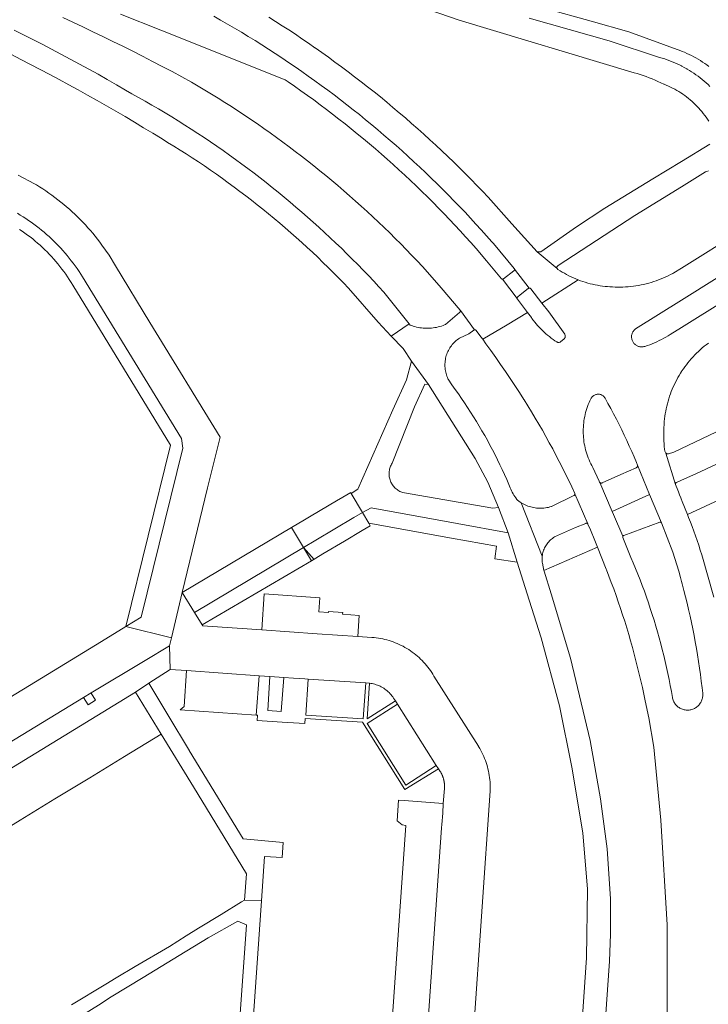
# Model space of a CAD drawing. Extents: x 146402 to 164798, y 455483 to 464134.
# Tile 399 of 575: x 158412 to 158504, y 461324 to 461454. Entities that reach past the tile are written whole.
import ezdxf

# ---------------------------------------------------------------- set-up
doc = ezdxf.new("R2010")
doc.units = 0
doc.header["$LTSCALE"] = 0.2
for name, color, linetype, lineweight in [('B-XX-VH-VERHARDING_ASFALT-GV', 252, 'CONTINUOUS', 18), ('B-XX-VH-VERHARDING_BETONSTRAATSTEEN-GV', 252, 'CONTINUOUS', 18), ('B-XX-VH-VERHARDING_TEGEL-GV', 252, 'CONTINUOUS', 18)]:
    doc.layers.add(name, color=color, linetype=linetype, lineweight=lineweight)

msp = doc.modelspace()

# ---------------------------------------------------------------- linework, layer by layer
at = {"layer": 'B-XX-VH-VERHARDING_ASFALT-GV'}
for points in [[(158455.951, 461459.025), (158470.556, 461453.937), (158493.73, 461446.962), (158494.133, 461446.846), (158494.533, 461446.723), (158494.931, 461446.592), (158495.327, 461446.453), (158495.72, 461446.307), (158496.109, 461446.154), (158496.496, 461445.993), (158496.88, 461445.825), (158497.26, 461445.649), (158497.637, 461445.466), (158497.684, 461445.443), (158497.974, 461445.326), (158498.26, 461445.201), (158498.543, 461445.069), (158498.823, 461444.93), (158499.099, 461444.784), (158499.371, 461444.631), (158499.639, 461444.47), (158499.903, 461444.303), (158500, 461444.239), (158500.163, 461444.13), (158500.418, 461443.949), (158500.669, 461443.762), (158500.914, 461443.569), (158501.155, 461443.37), (158501.39, 461443.165), (158501.62, 461442.953), (158501.845, 461442.736), (158502.064, 461442.513), (158502.277, 461442.285), (158502.484, 461442.051), (158502.685, 461441.812), (158502.88, 461441.568), (158503.069, 461441.319), (158503.251, 461441.065), (158503.427, 461440.806), (158503.595, 461440.544)], [(158418.112, 461454.265), (158419.444, 461453.65), (158420.772, 461453.029), (158422.097, 461452.4), (158423.418, 461451.764), (158424.736, 461451.12), (158426.05, 461450.47), (158427.361, 461449.812), (158428.668, 461449.147), (158429.971, 461448.475), (158431.271, 461447.796), (158432.567, 461447.109), (158433.859, 461446.416), (158435.148, 461445.716), (158436.038, 461445.193), (158436.925, 461444.664), (158437.807, 461444.127), (158438.685, 461443.584), (158439.56, 461443.034), (158440.429, 461442.477), (158441.295, 461441.913), (158442.155, 461441.343), (158443.012, 461440.766), (158443.864, 461440.182), (158444.711, 461439.592), (158445.554, 461438.995), (158446.392, 461438.392), (158447.226, 461437.782), (158448.055, 461437.166), (158448.879, 461436.544), (158449.698, 461435.915), (158450.512, 461435.28), (158451.321, 461434.638), (158452.126, 461433.99), (158452.925, 461433.336), (158453.719, 461432.676), (158454.508, 461432.01), (158455.292, 461431.337), (158456.071, 461430.659), (158456.844, 461429.975), (158457.612, 461429.284), (158458.374, 461428.588), (158459.132, 461427.886), (158459.883, 461427.177), (158460.63, 461426.464), (158461.37, 461425.744), (158462.105, 461425.019), (158462.835, 461424.288), (158463.559, 461423.551), (158464.277, 461422.809), (158464.989, 461422.061), (158465.695, 461421.308), (158466.396, 461420.549), (158468.185, 461418.498), (158470.692, 461415.542), (158470.697, 461415.537), (158470.744, 461415.481), (158472.591, 461412.92), (158472.595, 461412.921), (158472.64, 461412.922), (158472.684, 461412.915), (158472.727, 461412.901), (158472.766, 461412.879), (158472.8, 461412.85), (158473.452, 461411.971), (158473.678, 461411.662), (158476.904, 461413.583), (158479.623, 461415.201), (158478.289, 461416.968), (158478.264, 461417.003), (158478.245, 461417.042), (158478.235, 461417.083), (158476.297, 461419.619), (158476.277, 461419.621), (158476.238, 461419.632), (158476.202, 461419.651), (158476.171, 461419.676), (158476.161, 461419.687), (158474.197, 461422.047), (158472.814, 461423.695), (158472.122, 461424.474), (158471.424, 461425.248), (158470.72, 461426.017), (158470.01, 461426.78), (158469.294, 461427.538), (158468.573, 461428.29), (158467.845, 461429.037), (158467.113, 461429.778), (158466.374, 461430.513), (158465.63, 461431.243), (158464.88, 461431.967), (158464.124, 461432.685), (158463.363, 461433.397), (158462.597, 461434.104), (158461.826, 461434.804), (158461.048, 461435.499), (158460.266, 461436.188), (158459.478, 461436.87), (158458.685, 461437.547), (158457.887, 461438.217), (158457.084, 461438.882), (158456.276, 461439.54), (158455.463, 461440.192), (158454.645, 461440.837), (158453.821, 461441.477), (158452.994, 461442.11), (158452.161, 461442.736), (158451.323, 461443.357), (158450.481, 461443.971), (158449.633, 461444.578), (158448.782, 461445.179), (158447.925, 461445.773), (158447.533, 461446.042), (158431.076, 461452.591), (158425.725, 461454.72)], [(158438.08, 461454.458), (158439.001, 461453.935), (158439.918, 461453.406), (158440.832, 461452.87), (158441.741, 461452.327), (158442.646, 461451.777), (158443.547, 461451.22), (158444.444, 461450.657), (158445.337, 461450.087), (158446.225, 461449.51), (158447.108, 461448.926), (158447.988, 461448.336), (158448.863, 461447.739), (158449.733, 461447.135), (158450.599, 461446.525), (158451.46, 461445.909), (158452.316, 461445.285), (158453.168, 461444.656), (158454.015, 461444.02), (158454.857, 461443.378), (158455.694, 461442.729), (158456.526, 461442.074), (158457.354, 461441.413), (158458.176, 461440.745), (158458.993, 461440.071), (158459.805, 461439.391), (158460.612, 461438.705), (158461.414, 461438.013), (158462.21, 461437.315), (158463.001, 461436.611), (158463.787, 461435.901), (158464.568, 461435.185), (158465.343, 461434.464), (158466.112, 461433.736), (158466.876, 461433.002), (158467.635, 461432.263), (158468.388, 461431.518), (158469.135, 461430.768), (158469.877, 461430.012), (158470.612, 461429.25), (158471.343, 461428.483), (158472.067, 461427.71), (158472.785, 461426.931), (158473.497, 461426.148), (158474.204, 461425.359), (158474.905, 461424.565), (158475.091, 461424.351), (158477.832, 461421.054), (158477.858, 461421.019), (158477.876, 461420.979), (158477.882, 461420.958), (158479.848, 461418.441), (158479.869, 461418.442), (158479.911, 461418.435), (158479.951, 461418.422), (158479.987, 461418.401), (158480.019, 461418.373), (158480.03, 461418.361), (158481.514, 461416.47), (158486.31, 461419.541), (158486, 461419.666), (158485.693, 461419.799), (158485.389, 461419.939), (158485.088, 461420.086), (158484.791, 461420.24), (158484.498, 461420.402), (158484.208, 461420.57), (158483.923, 461420.745), (158483.641, 461420.927), (158483.601, 461420.953), (158483.567, 461420.984), (158483.538, 461421.021), (158483.527, 461421.042), (158480.902, 461423.266), (158477.538, 461426.945), (158474.407, 461430.482), (158473.661, 461431.268), (158472.91, 461432.049), (158472.153, 461432.824), (158471.391, 461433.593), (158470.622, 461434.357), (158469.848, 461435.115), (158469.069, 461435.868), (158468.284, 461436.614), (158467.493, 461437.355), (158466.697, 461438.09), (158465.896, 461438.819), (158465.089, 461439.542), (158464.277, 461440.26), (158463.459, 461440.971), (158462.637, 461441.676), (158461.809, 461442.375), (158460.976, 461443.067), (158460.138, 461443.754), (158459.295, 461444.435), (158458.447, 461445.109), (158457.594, 461445.777), (158456.736, 461446.438), (158455.873, 461447.094), (158455.005, 461447.743), (158454.133, 461448.385), (158453.256, 461449.021), (158452.374, 461449.651), (158451.488, 461450.274), (158451.474, 461450.283), (158450.618, 461450.879), (158449.758, 461451.469), (158448.894, 461452.052), (158448.025, 461452.628), (158447.151, 461453.197), (158446.273, 461453.76), (158445.391, 461454.316)], [(158503.751, 461445.15), (158503.503, 461445.389), (158503.25, 461445.624), (158502.991, 461445.852), (158502.727, 461446.074), (158502.458, 461446.29), (158502.184, 461446.5), (158501.906, 461446.703), (158501.622, 461446.9), (158501.334, 461447.09), (158501.042, 461447.273), (158500.746, 461447.45), (158500.676, 461447.491), (158500.367, 461447.664), (158500.053, 461447.831), (158500, 461447.858), (158499.737, 461447.99), (158499.416, 461448.143), (158499.093, 461448.288), (158498.766, 461448.426), (158498.436, 461448.556), (158498.104, 461448.679), (158497.768, 461448.794), (158497.43, 461448.902), (158497.09, 461449.002), (158490.436, 461451.21), (158479.823, 461454.177)], [(158411.3, 461449.364), (158412.575, 461448.718), (158413.847, 461448.066), (158415.115, 461447.406), (158416.379, 461446.739), (158417.64, 461446.065), (158418.896, 461445.384), (158420.149, 461444.696), (158421.398, 461444.001), (158422.643, 461443.299), (158423.884, 461442.59), (158425.121, 461441.874), (158426.355, 461441.151), (158427.584, 461440.421), (158428.809, 461439.685), (158430.029, 461438.941), (158431.246, 461438.191), (158431.984, 461437.746), (158432.806, 461437.242), (158433.624, 461436.731), (158434.437, 461436.213), (158435.246, 461435.688), (158436.05, 461435.157), (158436.85, 461434.619), (158437.646, 461434.075), (158438.437, 461433.524), (158439.224, 461432.966), (158440.006, 461432.402), (158440.783, 461431.831), (158441.555, 461431.254), (158442.323, 461430.671), (158443.085, 461430.081), (158443.843, 461429.485), (158444.596, 461428.883), (158445.344, 461428.274), (158446.087, 461427.659), (158446.824, 461427.038), (158447.557, 461426.411), (158448.284, 461425.778), (158449.006, 461425.139), (158449.722, 461424.494), (158450.434, 461423.843), (158451.139, 461423.187), (158451.84, 461422.524), (158452.534, 461421.856), (158453.224, 461421.181), (158453.907, 461420.501), (158454.585, 461419.816), (158455.258, 461419.125), (158455.924, 461418.428), (158459.825, 461413.946), (158461.58, 461412.085), (158463.942, 461413.724), (158460.593, 461417.92), (158459.948, 461418.623), (158459.255, 461419.367), (158458.556, 461420.105), (158457.852, 461420.838), (158457.142, 461421.565), (158456.426, 461422.287), (158455.705, 461423.003), (158454.977, 461423.713), (158454.245, 461424.417), (158453.506, 461425.116), (158452.763, 461425.809), (158452.014, 461426.496), (158451.259, 461427.177), (158450.499, 461427.852), (158449.734, 461428.521), (158448.964, 461429.184), (158448.188, 461429.841), (158447.408, 461430.492), (158446.622, 461431.136), (158445.831, 461431.775), (158445.035, 461432.407), (158444.234, 461433.033), (158443.429, 461433.652), (158442.618, 461434.266), (158441.803, 461434.873), (158440.983, 461435.473), (158440.158, 461436.067), (158439.328, 461436.654), (158438.494, 461437.235), (158437.656, 461437.81), (158436.813, 461438.377), (158435.965, 461438.938), (158435.113, 461439.492), (158434.257, 461440.04), (158433.396, 461440.581), (158432.532, 461441.115), (158431.663, 461441.642), (158430.79, 461442.163), (158429.912, 461442.676), (158429.031, 461443.183), (158428.146, 461443.682), (158427.257, 461444.175), (158426.407, 461444.674), (158425.199, 461445.375), (158423.986, 461446.069), (158422.77, 461446.756), (158421.55, 461447.436), (158420.326, 461448.109), (158419.098, 461448.776), (158417.866, 461449.435), (158416.631, 461450.087), (158415.391, 461450.732), (158414.149, 461451.37), (158412.902, 461452), (158411.652, 461452.624)], [(158503.735, 461437.487), (158500, 461435.214), (158496.193, 461432.898), (158489.863, 461429.02), (158486.098, 461426.56), (158481.392, 461423.261), (158480.902, 461423.266), (158483.527, 461421.042), (158483.516, 461421.062), (158483.501, 461421.107), (158483.495, 461421.153), (158483.495, 461421.2), (158483.505, 461421.245), (158483.521, 461421.289), (158483.545, 461421.329), (158483.576, 461421.365), (158483.611, 461421.395), (158483.652, 461421.418), (158493.806, 461428.041), (158500, 461431.875), (158503.179, 461433.843), (158503.35, 461433.9), (158503.552, 461433.96)], [(158507.885, 461426.021), (158500, 461421.101), (158498.981, 461420.465), (158498.849, 461420.392), (158498.543, 461420.23), (158498.234, 461420.075), (158497.922, 461419.927), (158497.606, 461419.787), (158497.287, 461419.654), (158496.965, 461419.528), (158496.64, 461419.41), (158496.313, 461419.299), (158495.983, 461419.196), (158495.65, 461419.101), (158495.316, 461419.013), (158494.98, 461418.933), (158494.642, 461418.861), (158494.302, 461418.797), (158493.961, 461418.74), (158493.619, 461418.692), (158493.275, 461418.651), (158492.931, 461418.619), (158492.586, 461418.594), (158492.241, 461418.577), (158491.896, 461418.569), (158491.55, 461418.568), (158491.204, 461418.575), (158490.859, 461418.591), (158490.514, 461418.614), (158490.21, 461418.637), (158489.877, 461418.669), (158489.545, 461418.709), (158489.213, 461418.757), (158488.883, 461418.813), (158488.555, 461418.877), (158488.228, 461418.949), (158487.903, 461419.028), (158487.58, 461419.116), (158487.258, 461419.211), (158486.94, 461419.313), (158486.624, 461419.424), (158486.31, 461419.541), (158481.514, 461416.47), (158482.426, 461415.309), (158484.546, 461412.349), (158484.573, 461412.289), (158484.593, 461412.226), (158484.606, 461412.161), (158484.61, 461412.095), (158484.606, 461412.029), (158484.594, 461411.964), (158484.575, 461411.901), (158484.548, 461411.841), (158484.514, 461411.784), (158484.473, 461411.732), (158484.427, 461411.685), (158484.416, 461411.676), (158484.024, 461411.354), (158483.977, 461411.318), (158483.924, 461411.289), (158483.869, 461411.267), (158483.811, 461411.253), (158483.752, 461411.246), (158483.693, 461411.248), (158483.634, 461411.257), (158483.577, 461411.274), (158483.523, 461411.299), (158483.497, 461411.314), (158483.241, 461411.479), (158482.989, 461411.652), (158482.742, 461411.83), (158482.5, 461412.015), (158482.263, 461412.207), (158482.03, 461412.404), (158481.804, 461412.608), (158481.582, 461412.817), (158481.366, 461413.033), (158481.156, 461413.253), (158480.951, 461413.48), (158480.753, 461413.711), (158480.561, 461413.948), (158480.375, 461414.19), (158480.195, 461414.436), (158480.128, 461414.532), (158479.623, 461415.201), (158476.904, 461413.583), (158473.678, 461411.662), (158474.111, 461411.069), (158474.763, 461410.163), (158475.409, 461409.251), (158476.048, 461408.336), (158476.681, 461407.415), (158477.307, 461406.49), (158477.927, 461405.561), (158478.54, 461404.627), (158479.146, 461403.689), (158479.171, 461403.649), (158479.666, 461402.851), (158480.155, 461402.049), (158480.637, 461401.242), (158481.112, 461400.431), (158481.58, 461399.616), (158482.041, 461398.798), (158482.495, 461397.975), (158482.942, 461397.148), (158483.382, 461396.318), (158483.815, 461395.484), (158484.241, 461394.647), (158484.659, 461393.806), (158485.071, 461392.961), (158485.475, 461392.113), (158485.872, 461391.261), (158485.874, 461391.256), (158485.885, 461391.216), (158485.886, 461391.206), (158487.583, 461387.231), (158487.593, 461387.22), (158487.613, 461387.185), (158487.942, 461386.42), (158488.513, 461385.022), (158488.873, 461384.126), (158490.019, 461381.228), (158490.055, 461381.138), (158490.383, 461380.295), (158490.705, 461379.448), (158491.018, 461378.599), (158491.324, 461377.748), (158491.623, 461376.893), (158491.914, 461376.036), (158492.198, 461375.177), (158492.474, 461374.315), (158492.742, 461373.45), (158493.002, 461372.584), (158493.255, 461371.714), (158493.501, 461370.843), (158493.738, 461369.97), (158493.968, 461369.094), (158494.19, 461368.217), (158494.404, 461367.338), (158494.611, 461366.456), (158494.81, 461365.573), (158495.001, 461364.689), (158495.184, 461363.802), (158495.673, 461361.526), (158496.349, 461357.67), (158497.253, 461347.995), (158498.105, 461334.144), (158498.107, 461321.828)], [(158511.377, 461420.343), (158500, 461413.241), (158498.509, 461412.31), (158498.222, 461412.131), (158497.931, 461411.959), (158497.636, 461411.793), (158497.337, 461411.635), (158497.034, 461411.484), (158496.728, 461411.34), (158496.419, 461411.203), (158496.107, 461411.074), (158495.791, 461410.952), (158495.473, 461410.837), (158495.152, 461410.73), (158495.107, 461410.716), (158495.007, 461410.689), (158494.906, 461410.67), (158494.803, 461410.66), (158494.7, 461410.657), (158494.597, 461410.662), (158494.495, 461410.675), (158494.394, 461410.696), (158494.294, 461410.724), (158494.198, 461410.761), (158494.104, 461410.804), (158494.014, 461410.855), (158493.929, 461410.913), (158493.848, 461410.977), (158493.772, 461411.047), (158493.702, 461411.122), (158493.638, 461411.203), (158493.58, 461411.289), (158493.53, 461411.379), (158493.486, 461411.472), (158493.45, 461411.569), (158493.421, 461411.668), (158493.4, 461411.769), (158493.387, 461411.872), (158493.382, 461411.975), (158493.385, 461412.078), (158493.396, 461412.181), (158493.415, 461412.282), (158493.441, 461412.382), (158493.476, 461412.479), (158493.517, 461412.573), (158493.566, 461412.664), (158493.622, 461412.751), (158493.684, 461412.833), (158493.753, 461412.911), (158493.827, 461412.982), (158493.907, 461413.048), (158493.923, 461413.06), (158500, 461416.858), (158509.789, 461422.975)], [(158485.917, 461264.194), (158490.48, 461329.3), (158490.582, 461332.872), (158490.603, 461336.445), (158490.598, 461337.01), (158490.592, 461337.575), (158490.173, 461344.17), (158489.26, 461350.798), (158487.912, 461358.546), (158485.307, 461369.453), (158482.735, 461377.968), (158481.808, 461380.943), (158481.791, 461381.028), (158481.787, 461381.047), (158481.584, 461382.025), (158481.573, 461382.098), (158481.555, 461382.262), (158481.545, 461382.427), (158481.542, 461382.593), (158481.548, 461382.758), (158481.562, 461382.923), (158478.784, 461390.006), (158478.619, 461390.112), (158478.458, 461390.225), (158478.302, 461390.344), (158478.199, 461390.471), (158478.065, 461390.649), (158477.937, 461390.832), (158477.815, 461391.018), (158477.701, 461391.209), (158477.593, 461391.405), (158477.492, 461391.604), (158477.399, 461391.806), (158477.313, 461392.012), (158477.234, 461392.22), (158477.151, 461392.414), (158476.863, 461393.08), (158476.567, 461393.743), (158476.264, 461394.403), (158475.954, 461395.059), (158475.636, 461395.712), (158475.312, 461396.361), (158474.98, 461397.006), (158474.641, 461397.648), (158474.295, 461398.286), (158473.942, 461398.92), (158473.582, 461399.55), (158473.215, 461400.177), (158472.841, 461400.799), (158472.461, 461401.417), (158472.073, 461402.03), (158471.679, 461402.64), (158471.278, 461403.245), (158470.871, 461403.846), (158470.457, 461404.442), (158470.036, 461405.033), (158469.609, 461405.62), (158469.111, 461406.377), (158469.079, 461406.444), (158469.005, 461406.613), (158468.938, 461406.785), (158468.878, 461406.96), (158468.826, 461407.137), (158468.781, 461407.317), (158468.745, 461407.498), (158468.716, 461407.681), (158468.696, 461407.865), (158468.683, 461408.049), (158468.678, 461408.234), (158468.681, 461408.419), (158468.692, 461408.604), (158468.712, 461408.788), (158468.739, 461408.97), (158468.774, 461409.152), (158468.817, 461409.332), (158468.867, 461409.51), (158468.925, 461409.685), (158468.991, 461409.858), (158469.064, 461410.028), (158469.145, 461410.194), (158469.232, 461410.357), (158469.327, 461410.516), (158469.428, 461410.671), (158469.536, 461410.821), (158469.65, 461410.967), (158469.771, 461411.107), (158469.897, 461411.242), (158470.029, 461411.371), (158470.167, 461411.495), (158470.31, 461411.612), (158470.457, 461411.723), (158470.61, 461411.828), (158471.827, 461412.386), (158472.495, 461412.888), (158472.51, 461412.896), (158472.551, 461412.913), (158472.591, 461412.92), (158470.744, 461415.481), (158470.697, 461415.537), (158470.714, 461415.495), (158470.725, 461415.452), (158470.727, 461415.407), (158470.722, 461415.363), (158470.709, 461415.32), (158470.689, 461415.28), (158470.662, 461415.245), (158470.629, 461415.215), (158468.773, 461413.622), (158468.639, 461413.566), (158468.431, 461413.487), (158468.22, 461413.416), (158468.007, 461413.352), (158467.792, 461413.296), (158467.575, 461413.248), (158467.356, 461413.207), (158467.137, 461413.175), (158466.916, 461413.15), (158466.694, 461413.133), (158466.472, 461413.125), (158466.249, 461413.124), (158466.027, 461413.131), (158465.806, 461413.147), (158465.584, 461413.17), (158465.364, 461413.201), (158465.145, 461413.24), (158464.928, 461413.287), (158464.713, 461413.342), (158464.499, 461413.404), (158464.288, 461413.474), (158464.08, 461413.552), (158463.942, 461413.724), (158461.58, 461412.085), (158463.137, 461410.433), (158464.254, 461408.787), (158466.49, 461405.686), (158472.68, 461395.883), (158474.366, 461392.733), (158475.785, 461389.371), (158477.032, 461386.05), (158478.247, 461382.167), (158479.848, 461377.126), (158481.414, 461372.116), (158483.837, 461363.103), (158485.472, 461355.003), (158486.915, 461346.287), (158487.559, 461338.858), (158487.44, 461329.74), (158483.017, 461265.193)], [(158504.278, 461377.53), (158502.664, 461383.135), (158502.473, 461383.761), (158502.274, 461384.385), (158502.067, 461385.006), (158501.853, 461385.624), (158501.631, 461386.24), (158501.402, 461386.853), (158501.166, 461387.463), (158500.922, 461388.071), (158500.766, 461388.447), (158500.08, 461390.199), (158500.042, 461390.296), (158500, 461390.398), (158499.883, 461390.683), (158499.731, 461391.073), (158499.587, 461391.465), (158499.504, 461391.704), (158499.198, 461392.45), (158497.915, 461396.6), (158497.801, 461396.833), (158497.761, 461397.128), (158497.72, 461397.483), (158497.688, 461397.84), (158497.663, 461398.197), (158497.646, 461398.554), (158497.637, 461398.912), (158497.636, 461399.27), (158497.644, 461399.628), (158497.659, 461399.986), (158497.682, 461400.343), (158497.689, 461400.448), (158497.715, 461400.788), (158497.749, 461401.126), (158497.792, 461401.464), (158497.842, 461401.801), (158497.9, 461402.136), (158497.966, 461402.47), (158498.04, 461402.803), (158498.122, 461403.133), (158498.211, 461403.462), (158498.308, 461403.788), (158498.413, 461404.112), (158498.525, 461404.434), (158498.645, 461404.752), (158498.773, 461405.068), (158498.907, 461405.381), (158499.049, 461405.69), (158499.198, 461405.996), (158499.355, 461406.299), (158499.518, 461406.597), (158499.689, 461406.892), (158499.866, 461407.183), (158500, 461407.391), (158500.05, 461407.469), (158500.241, 461407.751), (158500.438, 461408.029), (158500.642, 461408.302), (158500.852, 461408.569), (158501.068, 461408.832), (158501.291, 461409.09), (158501.519, 461409.343), (158501.754, 461409.589), (158501.994, 461409.831), (158502.24, 461410.067), (158502.491, 461410.297), (158502.747, 461410.52), (158503.009, 461410.738), (158503.276, 461410.95), (158503.547, 461411.155)], [(158510.006, 461401.972), (158500, 461397.211), (158498.981, 461396.726), (158498.262, 461396.485), (158498.247, 461396.484), (158498.187, 461396.484), (158498.127, 461396.492), (158498.069, 461396.508), (158498.014, 461396.532), (158497.962, 461396.563), (158497.915, 461396.6), (158499.198, 461392.45), (158499.194, 461392.495), (158499.198, 461392.54), (158499.209, 461392.584), (158499.228, 461392.625), (158499.255, 461392.661), (158499.287, 461392.693), (158499.311, 461392.711), (158500, 461393.016), (158501.91, 461393.86), (158521.143, 461402.84)]]:
    msp.add_lwpolyline(points, dxfattribs=at)
for points in [[(158479.848, 461418.441), (158477.882, 461420.958), (158477.888, 461420.937), (158477.891, 461420.893), (158477.887, 461420.85), (158477.874, 461420.808), (158477.855, 461420.769), (158477.828, 461420.734), (158477.817, 461420.723), (158476.431, 461419.654), (158476.396, 461419.634), (158476.357, 461419.622), (158476.317, 461419.617), (158476.297, 461419.619), (158478.235, 461417.083), (158478.232, 461417.126), (158478.237, 461417.169), (158478.249, 461417.21), (158478.27, 461417.248), (158478.296, 461417.282), (158478.328, 461417.309), (158478.648, 461417.573), (158479.713, 461418.388), (158479.747, 461418.412), (158479.786, 461418.43), (158479.827, 461418.44)], [(158466.49, 461405.686), (158464.254, 461408.787), (158463.588, 461406.289), (158461.8, 461402.342), (158457.15, 461391.821), (158456.282, 461391.253), (158457.753, 461388.738), (158458.911, 461389.364), (158470.296, 461387.274), (158477.032, 461386.05), (158475.785, 461389.371), (158475.028, 461389.299), (158463.075, 461391.367), (158462.973, 461391.404), (158462.839, 461391.46), (158462.708, 461391.523), (158462.581, 461391.594), (158462.459, 461391.671), (158462.34, 461391.755), (158462.226, 461391.845), (158462.118, 461391.942), (158462.015, 461392.044), (158461.918, 461392.152), (158461.826, 461392.265), (158461.742, 461392.383), (158461.663, 461392.505), (158461.592, 461392.632), (158461.528, 461392.762), (158461.471, 461392.896), (158461.421, 461393.032), (158461.38, 461393.171), (158461.345, 461393.312), (158461.319, 461393.455), (158461.3, 461393.599), (158461.29, 461393.744), (158461.287, 461393.889), (158461.293, 461394.034), (158461.306, 461394.179), (158461.328, 461394.322), (158461.357, 461394.465), (158461.394, 461394.605), (158461.438, 461394.743), (158461.491, 461394.879), (158461.55, 461395.011), (158461.617, 461395.14), (158461.691, 461395.265), (158464.649, 461402.727), (158466.003, 461405.714)], [(158492.232, 461385.576), (158490.987, 461388.475), (158490.794, 461388.863), (158489.165, 461392.718), (158489.145, 461392.752), (158489.074, 461392.881), (158488.25, 461394.699), (158488.116, 461394.943), (158487.989, 461395.191), (158487.869, 461395.442), (158487.757, 461395.696), (158487.651, 461395.954), (158487.554, 461396.215), (158487.463, 461396.478), (158487.381, 461396.744), (158487.306, 461397.012), (158487.239, 461397.282), (158487.179, 461397.554), (158487.128, 461397.828), (158487.084, 461398.103), (158487.048, 461398.379), (158487.02, 461398.656), (158487.001, 461398.933), (158486.989, 461399.211), (158486.985, 461399.49), (158486.989, 461399.768), (158487.001, 461400.046), (158487.021, 461400.324), (158487.049, 461400.601), (158487.085, 461400.877), (158487.129, 461401.152), (158487.181, 461401.425), (158487.241, 461401.697), (158487.308, 461401.967), (158487.383, 461402.235), (158487.466, 461402.501), (158487.557, 461402.764), (158487.655, 461403.025), (158487.76, 461403.282), (158487.873, 461403.537), (158487.983, 461403.768), (158488.025, 461403.85), (158488.074, 461403.929), (158488.13, 461404.003), (158488.191, 461404.072), (158488.259, 461404.135), (158488.332, 461404.192), (158488.409, 461404.243), (158488.49, 461404.287), (158488.575, 461404.323), (158488.663, 461404.353), (158488.753, 461404.374), (158488.845, 461404.388), (158488.937, 461404.394), (158489.029, 461404.391), (158489.121, 461404.381), (158489.212, 461404.363), (158489.301, 461404.337), (158489.387, 461404.303), (158489.47, 461404.262), (158489.549, 461404.215), (158489.624, 461404.16), (158489.694, 461404.099), (158489.758, 461404.033), (158489.816, 461403.961), (158489.868, 461403.884), (158489.875, 461403.873), (158490.26, 461403.183), (158490.639, 461402.49), (158491.01, 461401.793), (158491.374, 461401.092), (158491.731, 461400.387), (158492.081, 461399.679), (158492.424, 461398.967), (158492.759, 461398.252), (158493.087, 461397.534), (158493.408, 461396.812), (158493.722, 461396.087), (158494.028, 461395.359), (158494.169, 461395.016), (158495.771, 461391.102), (158497.348, 461387.367), (158497.358, 461387.343), (158498.86, 461383.46), (158499.121, 461382.625), (158499.375, 461381.788), (158499.621, 461380.948), (158499.859, 461380.106), (158500, 461379.589), (158500.089, 461379.262), (158500.312, 461378.416), (158500.527, 461377.568), (158500.734, 461376.718), (158500.934, 461375.866), (158501.125, 461375.012), (158501.309, 461374.157), (158501.485, 461373.3), (158501.653, 461372.441), (158501.814, 461371.581), (158501.966, 461370.72), (158502.111, 461369.857), (158502.247, 461368.992), (158502.376, 461368.127), (158502.497, 461367.26), (158502.61, 461366.393), (158502.715, 461365.524), (158502.797, 461364.792), (158502.806, 461364.665), (158502.808, 461364.538), (158502.801, 461364.411), (158502.786, 461364.284), (158502.764, 461364.159), (158502.734, 461364.036), (158502.696, 461363.914), (158502.65, 461363.795), (158502.597, 461363.679), (158502.537, 461363.567), (158502.47, 461363.459), (158502.396, 461363.355), (158502.316, 461363.256), (158502.23, 461363.163), (158502.138, 461363.075), (158502.041, 461362.993), (158501.939, 461362.917), (158501.832, 461362.848), (158501.721, 461362.785), (158501.606, 461362.73), (158501.489, 461362.682), (158501.368, 461362.641), (158501.245, 461362.608), (158501.12, 461362.583), (158500.994, 461362.566), (158500.867, 461362.556), (158500.74, 461362.555), (158500.613, 461362.562), (158500.487, 461362.577), (158500.361, 461362.599), (158500.238, 461362.63), (158500.116, 461362.668), (158500, 461362.712), (158499.997, 461362.713), (158499.882, 461362.766), (158499.77, 461362.827), (158499.662, 461362.894), (158499.558, 461362.968), (158499.459, 461363.048), (158499.365, 461363.134), (158499.277, 461363.226), (158499.195, 461363.323), (158499.12, 461363.425), (158499.05, 461363.532), (158498.988, 461363.643), (158498.933, 461363.758), (158498.885, 461363.875), (158498.844, 461363.996), (158498.811, 461364.119), (158498.788, 461364.234), (158498.648, 461365.031), (158498.5, 461365.826), (158498.344, 461366.62), (158498.18, 461367.412), (158498.009, 461368.203), (158497.829, 461368.991), (158497.642, 461369.778), (158497.447, 461370.563), (158497.245, 461371.347), (158497.034, 461372.128), (158496.816, 461372.907), (158496.59, 461373.683), (158496.357, 461374.458), (158496.116, 461375.23), (158495.867, 461376), (158495.611, 461376.767), (158495.347, 461377.532), (158495.075, 461378.294), (158494.796, 461379.053), (158494.51, 461379.81), (158494.216, 461380.563), (158493.914, 461381.314), (158493.606, 461382.062), (158493.308, 461382.763), (158492.225, 461385.412), (158492.215, 461385.454), (158492.214, 461385.496), (158492.22, 461385.538)], [(158495.771, 461391.102), (158494.169, 461395.016), (158494.181, 461394.971), (158494.186, 461394.925), (158494.183, 461394.879), (158494.172, 461394.834), (158494.153, 461394.791), (158494.127, 461394.753), (158494.095, 461394.719), (158494.058, 461394.691), (158494.016, 461394.67), (158493.989, 461394.661), (158491.96, 461393.771), (158489.477, 461392.647), (158489.437, 461392.629), (158489.394, 461392.619), (158489.351, 461392.617), (158489.308, 461392.623), (158489.266, 461392.636), (158489.227, 461392.657), (158489.194, 461392.685), (158489.165, 461392.718), (158490.794, 461388.863)], [(158456.282, 461391.253), (158456.21, 461391.37), (158455.182, 461390.763), (158454.329, 461390.259), (158450.958, 461388.268), (158450.114, 461387.769), (158448.39, 461386.75), (158449.966, 461384.084), (158451.581, 461385.049), (158456.639, 461388.072), (158457.753, 461388.738)], [(158487.583, 461387.231), (158485.886, 461391.206), (158485.888, 461391.175), (158485.884, 461391.133), (158485.871, 461391.094), (158485.851, 461391.057), (158485.825, 461391.025), (158485.793, 461390.999), (158485.756, 461390.979), (158482.802, 461389.529), (158482.753, 461389.513), (158482.565, 461389.458), (158482.374, 461389.411), (158482.182, 461389.372), (158481.988, 461389.34), (158481.793, 461389.316), (158481.597, 461389.3), (158481.401, 461389.293), (158481.205, 461389.293), (158481.008, 461389.301), (158480.813, 461389.317), (158480.618, 461389.341), (158480.424, 461389.374), (158480.232, 461389.414), (158480.041, 461389.461), (158479.853, 461389.517), (158479.667, 461389.58), (158479.484, 461389.65), (158479.303, 461389.729), (158479.126, 461389.814), (158478.953, 461389.906), (158478.784, 461390.006), (158481.562, 461382.923), (158481.583, 461383.087), (158481.613, 461383.25), (158481.65, 461383.411), (158481.695, 461383.57), (158481.748, 461383.727), (158481.808, 461383.881), (158481.876, 461384.032), (158481.951, 461384.18), (158482.032, 461384.324), (158482.121, 461384.463), (158482.216, 461384.599), (158482.318, 461384.729), (158482.426, 461384.855), (158482.54, 461384.975), (158482.66, 461385.089), (158482.785, 461385.198), (158482.915, 461385.3), (158483.05, 461385.396), (158483.189, 461385.485), (158485.982, 461386.737), (158487.313, 461387.277), (158487.338, 461387.29), (158487.377, 461387.303), (158487.417, 461387.308), (158487.458, 461387.305), (158487.497, 461387.294), (158487.534, 461387.276), (158487.566, 461387.251)], [(158470.296, 461387.274), (158458.911, 461389.364), (158457.753, 461388.738), (158458.609, 461387.311), (158469.536, 461385.311), (158475.5, 461384.273), (158475.301, 461382.592), (158478.247, 461382.167), (158477.032, 461386.05)], [(158458.604, 461387.312), (158457.753, 461388.738), (158456.639, 461388.072), (158451.581, 461385.049), (158449.966, 461384.084), (158451.01, 461382.32), (158452.54, 461383.234), (158455.392, 461384.939), (158457.735, 461386.34), (158458.79, 461386.97)], [(158449.966, 461384.084), (158448.39, 461386.75), (158433.927, 461378.127), (158435.552, 461375.5)]]:
    msp.add_lwpolyline(points, close=True, dxfattribs=at)
at = {"layer": 'B-XX-VH-VERHARDING_BETONSTRAATSTEEN-GV'}
for points in [[(158425.725, 461454.72), (158431.076, 461452.591), (158447.533, 461446.042), (158447.925, 461445.773), (158448.782, 461445.179), (158449.633, 461444.578), (158450.481, 461443.971), (158451.323, 461443.357), (158452.161, 461442.736), (158452.994, 461442.11), (158453.821, 461441.477), (158454.645, 461440.837), (158455.463, 461440.192), (158456.276, 461439.54), (158457.084, 461438.882), (158457.887, 461438.217), (158458.685, 461437.547), (158459.478, 461436.87), (158460.266, 461436.188), (158461.048, 461435.499), (158461.826, 461434.804), (158462.597, 461434.104), (158463.363, 461433.397), (158464.124, 461432.685), (158464.88, 461431.967), (158465.63, 461431.243), (158466.374, 461430.513), (158467.113, 461429.778), (158467.845, 461429.037), (158468.573, 461428.29), (158469.294, 461427.538), (158470.01, 461426.78), (158470.72, 461426.017), (158471.424, 461425.248), (158472.122, 461424.474), (158472.814, 461423.695), (158474.197, 461422.047), (158476.161, 461419.687), (158476.171, 461419.676), (158476.202, 461419.651), (158476.238, 461419.632), (158476.277, 461419.621), (158476.297, 461419.619), (158476.317, 461419.617), (158476.357, 461419.622), (158476.396, 461419.634), (158476.431, 461419.654), (158477.817, 461420.723), (158477.828, 461420.734), (158477.855, 461420.769), (158477.874, 461420.808), (158477.887, 461420.85), (158477.891, 461420.893), (158477.888, 461420.937), (158477.882, 461420.958), (158477.876, 461420.979), (158477.858, 461421.019), (158477.832, 461421.054), (158475.091, 461424.351), (158474.905, 461424.565), (158474.204, 461425.359), (158473.497, 461426.148), (158472.785, 461426.931), (158472.067, 461427.71), (158471.343, 461428.483), (158470.612, 461429.25), (158469.877, 461430.012), (158469.135, 461430.768), (158468.388, 461431.518), (158467.635, 461432.263), (158466.876, 461433.002), (158466.112, 461433.736), (158465.343, 461434.464), (158464.568, 461435.185), (158463.787, 461435.901), (158463.001, 461436.611), (158462.21, 461437.315), (158461.414, 461438.013), (158460.612, 461438.705), (158459.805, 461439.391), (158458.993, 461440.071), (158458.176, 461440.745), (158457.354, 461441.413), (158456.526, 461442.074), (158455.694, 461442.729), (158454.857, 461443.378), (158454.015, 461444.02), (158453.168, 461444.656), (158452.316, 461445.285), (158451.46, 461445.909), (158450.599, 461446.525), (158449.733, 461447.135), (158448.863, 461447.739), (158447.988, 461448.336), (158447.108, 461448.926), (158446.225, 461449.51), (158445.337, 461450.087), (158444.444, 461450.657), (158443.547, 461451.22), (158442.646, 461451.777), (158441.741, 461452.327), (158440.832, 461452.87), (158439.918, 461453.406), (158439.001, 461453.935), (158438.08, 461454.458)], [(158412.101, 461428.348), (158412.474, 461428.125), (158412.843, 461427.895), (158413.207, 461427.659), (158413.568, 461427.416), (158413.924, 461427.168), (158414.277, 461426.913), (158414.624, 461426.652), (158414.967, 461426.385), (158415.305, 461426.113), (158415.639, 461425.834), (158415.968, 461425.55), (158416.291, 461425.26), (158416.61, 461424.965), (158416.924, 461424.664), (158417.232, 461424.358), (158417.535, 461424.047), (158417.833, 461423.73), (158418.125, 461423.408), (158418.411, 461423.081), (158418.692, 461422.75), (158418.967, 461422.413), (158419.236, 461422.072), (158419.499, 461421.726), (158419.756, 461421.376), (158420.007, 461421.021), (158420.252, 461420.662), (158420.491, 461420.299), (158420.723, 461419.932), (158433.811, 461398.526), (158434.011, 461397.233), (158428.496, 461374.868), (158426.44, 461373.63), (158432.478, 461372.141), (158433.927, 461378.127), (158437.28, 461391.98), (158438.93, 461398.72), (158429.64, 461413.88), (158425.08, 461421.41), (158424.223, 461422.801), (158423.292, 461424.144), (158422.997, 461424.54), (158422.695, 461424.931), (158422.387, 461425.317), (158422.073, 461425.698), (158421.752, 461426.073), (158421.426, 461426.444), (158421.093, 461426.809), (158420.755, 461427.169), (158420.411, 461427.523), (158420.061, 461427.872), (158419.706, 461428.215), (158419.345, 461428.552), (158418.979, 461428.883), (158418.607, 461429.208), (158418.23, 461429.527), (158417.848, 461429.841), (158417.461, 461430.147), (158417.07, 461430.448), (158416.673, 461430.742), (158416.271, 461431.03), (158415.865, 461431.311), (158415.455, 461431.585), (158415.04, 461431.853), (158414.621, 461432.114), (158414.38, 461432.26), (158412.209, 461433.405)], [(158412.396, 461426.21), (158412.75, 461425.97), (158413.1, 461425.724), (158413.445, 461425.472), (158413.786, 461425.212), (158414.121, 461424.947), (158414.452, 461424.676), (158414.777, 461424.398), (158415.097, 461424.114), (158415.412, 461423.824), (158415.721, 461423.529), (158416.025, 461423.228), (158416.323, 461422.921), (158416.615, 461422.608), (158416.902, 461422.29), (158417.182, 461421.967), (158417.456, 461421.639), (158417.724, 461421.306), (158417.986, 461420.967), (158418.242, 461420.624), (158418.49, 461420.276), (158418.733, 461419.924), (158418.969, 461419.567), (158419.198, 461419.205), (158419.42, 461418.84), (158432.36, 461397.64), (158426.44, 461373.63), (158428.496, 461374.868), (158434.011, 461397.233), (158433.811, 461398.526), (158420.723, 461419.932), (158420.491, 461420.299), (158420.252, 461420.662), (158420.007, 461421.021), (158419.756, 461421.376), (158419.499, 461421.726), (158419.236, 461422.072), (158418.967, 461422.413), (158418.692, 461422.75), (158418.411, 461423.081), (158418.125, 461423.408), (158417.833, 461423.73), (158417.535, 461424.047), (158417.232, 461424.358), (158416.924, 461424.664), (158416.61, 461424.965), (158416.291, 461425.26), (158415.968, 461425.55), (158415.639, 461425.834), (158415.305, 461426.113), (158414.967, 461426.385), (158414.624, 461426.652), (158414.277, 461426.913), (158413.924, 461427.168), (158413.568, 461427.416), (158413.207, 461427.659), (158412.843, 461427.895), (158412.474, 461428.125), (158412.101, 461428.348)], [(158509.789, 461422.975), (158500, 461416.858), (158493.923, 461413.06), (158493.907, 461413.048), (158493.827, 461412.982), (158493.753, 461412.911), (158493.684, 461412.833), (158493.622, 461412.751), (158493.566, 461412.664), (158493.517, 461412.573), (158493.476, 461412.479), (158493.441, 461412.382), (158493.415, 461412.282), (158493.396, 461412.181), (158493.385, 461412.078), (158493.382, 461411.975), (158493.387, 461411.872), (158493.4, 461411.769), (158493.421, 461411.668), (158493.45, 461411.569), (158493.486, 461411.472), (158493.53, 461411.379), (158493.58, 461411.289), (158493.638, 461411.203), (158493.702, 461411.122), (158493.772, 461411.047), (158493.848, 461410.977), (158493.929, 461410.913), (158494.014, 461410.855), (158494.104, 461410.804), (158494.198, 461410.761), (158494.294, 461410.724), (158494.394, 461410.696), (158494.495, 461410.675), (158494.597, 461410.662), (158494.7, 461410.657), (158494.803, 461410.66), (158494.906, 461410.67), (158495.007, 461410.689), (158495.107, 461410.716), (158495.152, 461410.73), (158495.473, 461410.837), (158495.791, 461410.952), (158496.107, 461411.074), (158496.419, 461411.203), (158496.728, 461411.34), (158497.034, 461411.484), (158497.337, 461411.635), (158497.636, 461411.793), (158497.931, 461411.959), (158498.222, 461412.131), (158498.509, 461412.31), (158500, 461413.241), (158511.377, 461420.343)], [(158469.15, 461271.987), (158474.685, 461351.884), (158474.69, 461352.175), (158474.687, 461352.467), (158474.676, 461352.758), (158474.657, 461353.049), (158474.629, 461353.339), (158474.594, 461353.628), (158474.551, 461353.917), (158474.501, 461354.204), (158474.442, 461354.489), (158474.375, 461354.773), (158474.301, 461355.055), (158474.219, 461355.334), (158474.129, 461355.612), (158474.032, 461355.886), (158473.927, 461356.158), (158473.815, 461356.427), (158473.696, 461356.693), (158473.569, 461356.956), (158473.435, 461357.215), (158473.294, 461357.47), (158473.146, 461357.721), (158473.105, 461357.788), (158467.231, 461367.07), (158467.083, 461367.317), (158466.929, 461367.559), (158466.767, 461367.797), (158466.6, 461368.03), (158466.425, 461368.258), (158466.245, 461368.482), (158466.058, 461368.701), (158465.865, 461368.914), (158465.667, 461369.122), (158465.462, 461369.324), (158465.252, 461369.52), (158465.037, 461369.711), (158464.817, 461369.895), (158464.591, 461370.073), (158464.361, 461370.245), (158464.126, 461370.411), (158463.886, 461370.569), (158463.642, 461370.721), (158463.394, 461370.867), (158463.142, 461371.005), (158462.887, 461371.136), (158462.627, 461371.26), (158462.365, 461371.377), (158462.099, 461371.486), (158461.83, 461371.588), (158461.559, 461371.683), (158461.285, 461371.769), (158461.008, 461371.849), (158460.73, 461371.92), (158460.45, 461371.984), (158460.168, 461372.04), (158459.885, 461372.088), (158459.6, 461372.128), (158459.314, 461372.16), (158459.028, 461372.184), (158459.002, 461372.186), (158457.134, 461372.309), (158451.776, 461372.676), (158444.428, 461373.19), (158437.278, 461373.685), (158436.648, 461373.729), (158436.572, 461373.851), (158435.552, 461375.5), (158433.927, 461378.127), (158432.478, 461372.141), (158432.216, 461371.059), (158432.313, 461367.925), (158434.479, 461367.782), (158444.077, 461367.101), (158445.515, 461367.015), (158447.355, 461366.893), (158448.644, 461366.797), (158450.139, 461366.701), (158450.585, 461366.663), (158458.203, 461366.159), (158458.69, 461366.113), (158458.863, 461366.092), (158459.046, 461366.062), (158459.227, 461366.024), (158459.406, 461365.979), (158459.583, 461365.925), (158459.758, 461365.864), (158459.929, 461365.796), (158460.098, 461365.72), (158460.263, 461365.637), (158460.425, 461365.547), (158460.582, 461365.45), (158460.735, 461365.347), (158460.883, 461365.236), (158461.027, 461365.12), (158461.165, 461364.997), (158461.298, 461364.869), (158461.426, 461364.735), (158461.547, 461364.595), (158461.662, 461364.451), (158461.771, 461364.301), (158461.873, 461364.147), (158462.128, 461363.784), (158462.398, 461363.342), (158467.541, 461355.213), (158467.821, 461354.798), (158468.057, 461354.449), (158468.091, 461354.394), (158468.124, 461354.339), (158468.156, 461354.283), (158468.187, 461354.227), (158468.216, 461354.17), (158468.245, 461354.113), (158468.273, 461354.055), (158468.3, 461353.996), (158468.326, 461353.937), (158468.351, 461353.878), (158468.375, 461353.818), (158468.398, 461353.758), (158468.419, 461353.698), (158468.44, 461353.637), (158468.46, 461353.576), (158468.478, 461353.514), (158468.496, 461353.452), (158468.512, 461353.39), (158468.52, 461353.359), (158468.528, 461353.328), (158468.542, 461353.265), (158468.555, 461353.202), (158468.567, 461353.139), (158468.578, 461353.075), (158468.588, 461353.012), (158468.597, 461352.948), (158468.604, 461352.884), (158468.611, 461352.82), (158468.616, 461352.756), (158468.621, 461352.692), (158468.624, 461352.628), (158468.626, 461352.563), (158468.627, 461352.499), (158468.627, 461352.435), (158468.626, 461352.371), (158468.623, 461352.306), (158468.62, 461352.242), (158468.615, 461352.178), (158468.47, 461350.195), (158468.391, 461348.909), (158468.275, 461347.398), (158468.211, 461346.95), (158464.128, 461287.73)], [(158440.934, 461287.231), (158444.413, 461337.295), (158442.17, 461337.409), (158441.757, 461337.156), (158439.054, 461335.512), (158436.051, 461333.667), (158434.437, 461332.652), (158432.238, 461331.27), (158427.68, 461328.62), (158425.173, 461327.101), (158423.8, 461326.27), (158419.28, 461323.52)]]:
    msp.add_lwpolyline(points, dxfattribs=at)
for points in [[(158479.911, 461418.435), (158479.869, 461418.442), (158479.848, 461418.441), (158479.827, 461418.44), (158479.786, 461418.43), (158479.747, 461418.412), (158479.713, 461418.388), (158478.648, 461417.573), (158478.328, 461417.309), (158478.296, 461417.282), (158478.27, 461417.248), (158478.249, 461417.21), (158478.237, 461417.169), (158478.232, 461417.126), (158478.235, 461417.083), (158478.245, 461417.042), (158478.264, 461417.003), (158478.289, 461416.968), (158479.623, 461415.201), (158480.128, 461414.532), (158480.195, 461414.436), (158480.375, 461414.19), (158480.561, 461413.948), (158480.753, 461413.711), (158480.951, 461413.48), (158481.156, 461413.253), (158481.366, 461413.033), (158481.582, 461412.817), (158481.804, 461412.608), (158482.03, 461412.404), (158482.263, 461412.207), (158482.5, 461412.015), (158482.742, 461411.83), (158482.989, 461411.652), (158483.241, 461411.479), (158483.497, 461411.314), (158483.523, 461411.299), (158483.577, 461411.274), (158483.634, 461411.257), (158483.693, 461411.248), (158483.752, 461411.246), (158483.811, 461411.253), (158483.869, 461411.267), (158483.924, 461411.289), (158483.977, 461411.318), (158484.024, 461411.354), (158484.416, 461411.676), (158484.427, 461411.685), (158484.473, 461411.732), (158484.514, 461411.784), (158484.548, 461411.841), (158484.575, 461411.901), (158484.594, 461411.964), (158484.606, 461412.029), (158484.61, 461412.095), (158484.606, 461412.161), (158484.593, 461412.226), (158484.573, 461412.289), (158484.546, 461412.349), (158482.426, 461415.309), (158481.514, 461416.47), (158480.03, 461418.361), (158480.019, 461418.373), (158479.987, 461418.401), (158479.951, 461418.422)], [(158489.029, 461404.391), (158488.937, 461404.394), (158488.845, 461404.388), (158488.753, 461404.374), (158488.663, 461404.353), (158488.575, 461404.323), (158488.49, 461404.287), (158488.409, 461404.243), (158488.332, 461404.192), (158488.259, 461404.135), (158488.191, 461404.072), (158488.13, 461404.003), (158488.074, 461403.929), (158488.025, 461403.85), (158487.983, 461403.768), (158487.873, 461403.537), (158487.76, 461403.282), (158487.655, 461403.025), (158487.557, 461402.764), (158487.466, 461402.501), (158487.383, 461402.235), (158487.308, 461401.967), (158487.241, 461401.697), (158487.181, 461401.425), (158487.129, 461401.152), (158487.085, 461400.877), (158487.049, 461400.601), (158487.021, 461400.324), (158487.001, 461400.046), (158486.989, 461399.768), (158486.985, 461399.49), (158486.989, 461399.211), (158487.001, 461398.933), (158487.02, 461398.656), (158487.048, 461398.379), (158487.084, 461398.103), (158487.128, 461397.828), (158487.179, 461397.554), (158487.239, 461397.282), (158487.306, 461397.012), (158487.381, 461396.744), (158487.463, 461396.478), (158487.554, 461396.215), (158487.651, 461395.954), (158487.757, 461395.696), (158487.869, 461395.442), (158487.989, 461395.191), (158488.116, 461394.943), (158488.25, 461394.699), (158489.074, 461392.881), (158489.145, 461392.752), (158489.165, 461392.718), (158489.194, 461392.685), (158489.227, 461392.657), (158489.266, 461392.636), (158489.308, 461392.623), (158489.351, 461392.617), (158489.394, 461392.619), (158489.437, 461392.629), (158489.477, 461392.647), (158491.96, 461393.771), (158493.989, 461394.661), (158494.016, 461394.67), (158494.058, 461394.691), (158494.095, 461394.719), (158494.127, 461394.753), (158494.153, 461394.791), (158494.172, 461394.834), (158494.183, 461394.879), (158494.186, 461394.925), (158494.181, 461394.971), (158494.169, 461395.016), (158494.028, 461395.359), (158493.722, 461396.087), (158493.408, 461396.812), (158493.087, 461397.534), (158492.759, 461398.252), (158492.424, 461398.967), (158492.081, 461399.679), (158491.731, 461400.387), (158491.374, 461401.092), (158491.01, 461401.793), (158490.639, 461402.49), (158490.26, 461403.183), (158489.875, 461403.873), (158489.868, 461403.884), (158489.816, 461403.961), (158489.758, 461404.033), (158489.694, 461404.099), (158489.624, 461404.16), (158489.549, 461404.215), (158489.47, 461404.262), (158489.387, 461404.303), (158489.301, 461404.337), (158489.212, 461404.363), (158489.121, 461404.381)], [(158522.766, 461401.668), (158522.009, 461403.244), (158521.143, 461402.84), (158501.91, 461393.86), (158500, 461393.016), (158499.311, 461392.711), (158499.287, 461392.693), (158499.255, 461392.661), (158499.228, 461392.625), (158499.209, 461392.584), (158499.198, 461392.54), (158499.194, 461392.495), (158499.198, 461392.45), (158499.504, 461391.704), (158499.587, 461391.465), (158499.731, 461391.073), (158499.883, 461390.683), (158500, 461390.398), (158500.042, 461390.296), (158500.08, 461390.199), (158500.766, 461388.447), (158505.56, 461390.663), (158512.408, 461396.868)], [(158497.348, 461387.367), (158495.771, 461391.102), (158490.794, 461388.863), (158490.987, 461388.475), (158492.232, 461385.576), (158492.234, 461385.579), (158492.255, 461385.616), (158492.282, 461385.648), (158492.316, 461385.675), (158492.354, 461385.695), (158492.363, 461385.699), (158497.123, 461387.44), (158497.161, 461387.449), (158497.199, 461387.451), (158497.238, 461387.444), (158497.274, 461387.43), (158497.306, 461387.409)], [(158487.458, 461387.305), (158487.417, 461387.308), (158487.377, 461387.303), (158487.338, 461387.29), (158487.313, 461387.277), (158485.982, 461386.737), (158483.189, 461385.485), (158483.05, 461385.396), (158482.915, 461385.3), (158482.785, 461385.198), (158482.66, 461385.089), (158482.54, 461384.975), (158482.426, 461384.855), (158482.318, 461384.729), (158482.216, 461384.599), (158482.121, 461384.463), (158482.032, 461384.324), (158481.951, 461384.18), (158481.876, 461384.032), (158481.808, 461383.881), (158481.748, 461383.727), (158481.695, 461383.57), (158481.65, 461383.411), (158481.613, 461383.25), (158481.583, 461383.087), (158481.562, 461382.923), (158481.548, 461382.758), (158481.542, 461382.593), (158481.545, 461382.427), (158481.555, 461382.262), (158481.573, 461382.098), (158481.584, 461382.025), (158481.787, 461381.047), (158488.873, 461384.126), (158488.513, 461385.022), (158487.942, 461386.42), (158487.613, 461387.185), (158487.593, 461387.22), (158487.583, 461387.231), (158487.566, 461387.251), (158487.534, 461387.276), (158487.497, 461387.294)], [(158497.238, 461387.444), (158497.199, 461387.451), (158497.161, 461387.449), (158497.123, 461387.44), (158492.363, 461385.699), (158492.354, 461385.695), (158492.316, 461385.675), (158492.282, 461385.648), (158492.255, 461385.616), (158492.234, 461385.579), (158492.232, 461385.576), (158492.22, 461385.538), (158492.214, 461385.496), (158492.215, 461385.454), (158492.225, 461385.412), (158493.308, 461382.763), (158493.606, 461382.062), (158493.914, 461381.314), (158494.216, 461380.563), (158494.51, 461379.81), (158494.796, 461379.053), (158495.075, 461378.294), (158495.347, 461377.532), (158495.611, 461376.767), (158495.867, 461376), (158496.116, 461375.23), (158496.357, 461374.458), (158496.59, 461373.683), (158496.816, 461372.907), (158497.034, 461372.128), (158497.245, 461371.347), (158497.447, 461370.563), (158497.642, 461369.778), (158497.829, 461368.991), (158498.009, 461368.203), (158498.18, 461367.412), (158498.344, 461366.62), (158498.5, 461365.826), (158498.648, 461365.031), (158498.788, 461364.234), (158498.811, 461364.119), (158498.844, 461363.996), (158498.885, 461363.875), (158498.933, 461363.758), (158498.988, 461363.643), (158499.05, 461363.532), (158499.12, 461363.425), (158499.195, 461363.323), (158499.277, 461363.226), (158499.365, 461363.134), (158499.459, 461363.048), (158499.558, 461362.968), (158499.662, 461362.894), (158499.77, 461362.827), (158499.882, 461362.766), (158499.997, 461362.713), (158500, 461362.712), (158500.116, 461362.668), (158500.238, 461362.63), (158500.361, 461362.599), (158500.487, 461362.577), (158500.613, 461362.562), (158500.74, 461362.555), (158500.867, 461362.556), (158500.994, 461362.566), (158501.12, 461362.583), (158501.245, 461362.608), (158501.368, 461362.641), (158501.489, 461362.682), (158501.606, 461362.73), (158501.721, 461362.785), (158501.832, 461362.848), (158501.939, 461362.917), (158502.041, 461362.993), (158502.138, 461363.075), (158502.23, 461363.163), (158502.316, 461363.256), (158502.396, 461363.355), (158502.47, 461363.459), (158502.537, 461363.567), (158502.597, 461363.679), (158502.65, 461363.795), (158502.696, 461363.914), (158502.734, 461364.036), (158502.764, 461364.159), (158502.786, 461364.284), (158502.801, 461364.411), (158502.808, 461364.538), (158502.806, 461364.665), (158502.797, 461364.792), (158502.715, 461365.524), (158502.61, 461366.393), (158502.497, 461367.26), (158502.376, 461368.127), (158502.247, 461368.992), (158502.111, 461369.857), (158501.966, 461370.72), (158501.814, 461371.581), (158501.653, 461372.441), (158501.485, 461373.3), (158501.309, 461374.157), (158501.125, 461375.012), (158500.934, 461375.866), (158500.734, 461376.718), (158500.527, 461377.568), (158500.312, 461378.416), (158500.089, 461379.262), (158500, 461379.589), (158499.859, 461380.106), (158499.621, 461380.948), (158499.375, 461381.788), (158499.121, 461382.625), (158498.86, 461383.46), (158497.358, 461387.343), (158497.348, 461387.367), (158497.306, 461387.409), (158497.274, 461387.43)], [(158452.113, 461377.426), (158444.757, 461377.938), (158444.428, 461373.19), (158451.776, 461372.676), (158457.134, 461372.309), (158457.321, 461375.086), (158455.135, 461375.259), (158455.172, 461375.48), (158453.289, 461375.609), (158453.257, 461375.501), (158451.981, 461375.569)], [(158432.478, 461372.141), (158426.44, 461373.63), (158423.21, 461371.65), (158402.33, 461358.9), (158397.092, 461355.748), (158393.17, 461353.385), (158393.166, 461353.383), (158383.964, 461347.604), (158383.857, 461347.537), (158380.4, 461345.41), (158382.932, 461341.16), (158384.23, 461341.93), (158386.4, 461343.264), (158386.424, 461343.278), (158420.863, 461364.224), (158420.853, 461364.241), (158421.843, 461364.847), (158421.858, 461364.823), (158421.87, 461364.83), (158429.022, 461369.136), (158432.216, 461371.059)], [(158444.077, 461367.101), (158434.479, 461367.782), (158434.172, 461363.016), (158433.635, 461362.577), (158443.702, 461361.891)], [(158445.515, 461367.015), (158444.077, 461367.101), (158443.702, 461361.891), (158443.868, 461361.88), (158443.829, 461361.199), (158447.148, 461360.959), (158450.135, 461360.774), (158450.197, 461361.442), (158457.755, 461360.946), (158463.368, 461352.033), (158467.821, 461354.798), (158467.541, 461355.213), (158463.522, 461352.635), (158458.395, 461360.77), (158462.398, 461363.342), (158462.128, 461363.784), (158458.385, 461361.384), (158458.69, 461366.113), (158458.203, 461366.159), (158457.852, 461361.382), (158450.265, 461361.892), (158450.585, 461366.663), (158450.139, 461366.701), (158448.644, 461366.797), (158447.355, 461366.893), (158447.018, 461362.371), (158445.232, 461362.499)], [(158458.203, 461366.159), (158450.585, 461366.663), (158450.265, 461361.892), (158457.852, 461361.382)], [(158431.129, 461359.375), (158427.743, 461364.918), (158404.24, 461350.57), (158407.64, 461345.04), (158412.451, 461347.976), (158417.06, 461350.789), (158421.669, 461353.602), (158426.278, 461356.415)], [(158467.541, 461355.213), (158462.398, 461363.342), (158458.395, 461360.77), (158463.522, 461352.635)], [(158463.291, 461350.594), (158462.559, 461350.65), (158462.363, 461347.892), (158463.015, 461347.363), (158463.49, 461347.29), (158459.354, 461288.04), (158459.966, 461288), (158464.128, 461287.73), (158468.211, 461346.95), (158468.275, 461347.398), (158468.391, 461348.909), (158468.47, 461350.195)], [(158437.366, 461332.381), (158441.291, 461334.6), (158442.4, 461334.117), (158441.13, 461316.144), (158440.348, 461305.061), (158439.366, 461291.164), (158437.792, 461290.157), (158431.648, 461299.919), (158430.16, 461298.971), (158436.274, 461289.155), (158434.159, 461287.814), (158423.561, 461288.446), (158413.923, 461289.237), (158414.473, 461298.938), (158414.527, 461299.885), (158415.158, 461308.867), (158415.436, 461312.813), (158415.574, 461314.783), (158416.023, 461319.238), (158420.994, 461322.356), (158422.813, 461323.497), (158424.528, 461324.573), (158428.731, 461327.13), (158433.528, 461330.047)]]:
    msp.add_lwpolyline(points, close=True, dxfattribs=at)
at = {"layer": 'B-XX-VH-VERHARDING_TEGEL-GV'}
for points in [[(158503.613, 461447.789), (158503.34, 461447.994), (158503.063, 461448.192), (158502.78, 461448.384), (158502.494, 461448.569), (158502.203, 461448.747), (158501.908, 461448.919), (158501.609, 461449.083), (158501.307, 461449.241), (158501.001, 461449.391), (158500.691, 461449.534), (158500.378, 461449.67), (158500.062, 461449.798), (158500, 461449.822), (158499.894, 461449.863), (158493.028, 461452.36), (158488.029, 461453.793), (158481.972, 461455.451)], [(158479.823, 461454.177), (158490.436, 461451.21), (158497.09, 461449.002), (158497.43, 461448.902), (158497.768, 461448.794), (158498.104, 461448.679), (158498.436, 461448.556), (158498.766, 461448.426), (158499.093, 461448.288), (158499.416, 461448.143), (158499.737, 461447.99), (158500, 461447.858), (158500.053, 461447.831), (158500.367, 461447.664), (158500.676, 461447.491), (158500.746, 461447.45), (158501.042, 461447.273), (158501.334, 461447.09), (158501.622, 461446.9), (158501.906, 461446.703), (158502.184, 461446.5), (158502.458, 461446.29), (158502.727, 461446.074), (158502.991, 461445.852), (158503.25, 461445.624), (158503.503, 461445.389), (158503.751, 461445.15)], [(158404.24, 461350.57), (158427.743, 461364.918), (158429.507, 461366.129), (158432.313, 461367.925), (158432.216, 461371.059), (158429.022, 461369.136), (158421.87, 461364.83), (158421.858, 461364.823), (158422.449, 461363.857), (158421.46, 461363.251), (158420.863, 461364.224), (158386.424, 461343.278)]]:
    msp.add_lwpolyline(points, dxfattribs=at)
for points in [[(158451.354, 461382.525), (158449.966, 461384.084), (158435.552, 461375.5), (158436.572, 461373.851), (158451.01, 461382.32)], [(158432.161, 461361.709), (158429.507, 461366.129), (158427.743, 461364.918), (158431.129, 461359.375), (158435.385, 461352.395), (158442.415, 461340.858), (158442.17, 461337.409), (158444.413, 461337.295), (158444.821, 461343.168), (158447.119, 461343.061), (158447.257, 461345.032), (158441.987, 461345.495), (158434.834, 461357.227), (158434.825, 461357.245), (158434.757, 461357.384)]]:
    msp.add_lwpolyline(points, close=True, dxfattribs=at)

doc.saveas('drawing.dxf')
